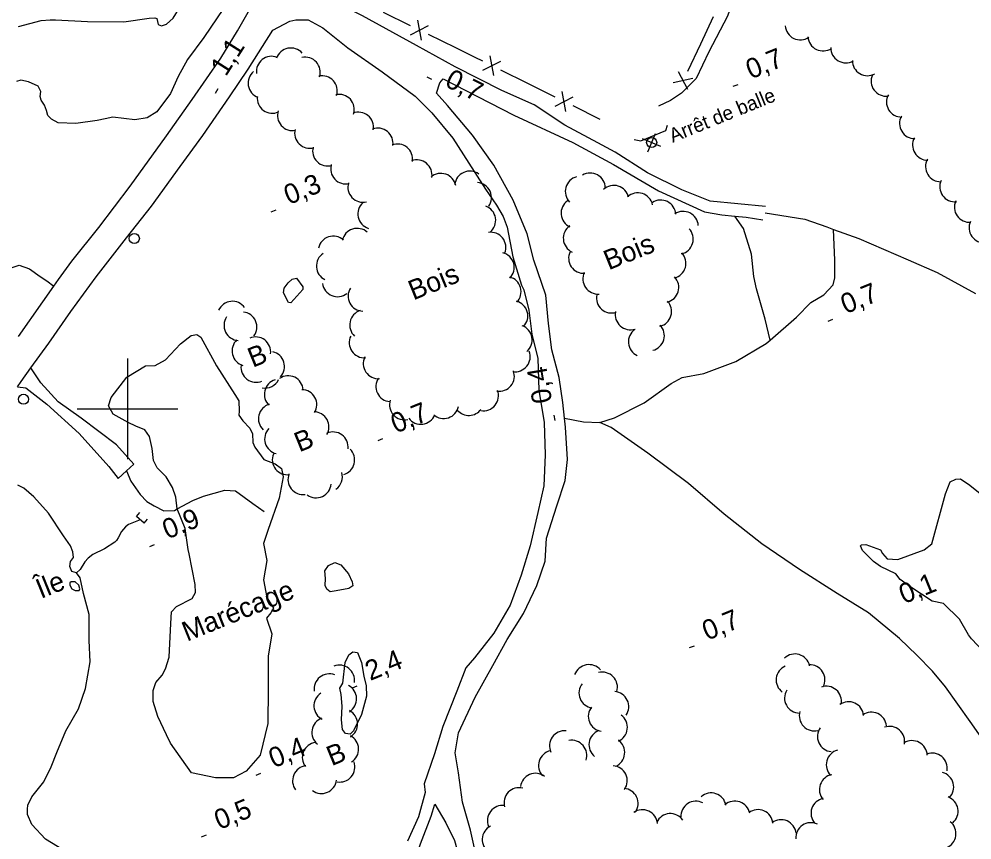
# Model space of a CAD drawing. Extents: x 362852 to 366875, y 5563573 to 5566479.
# Drawn here: x 363178.5 to 363367.7, y 5564714.4 to 5564877.4 of the extents above; entities that cross this region are included whole.
import ezdxf

# ---------------------------------------------------------------- set-up
doc = ezdxf.new("R2010")
doc.units = 0
for name, color, linetype in [('Niveau 19', 7, 'Continuous'), ('Niveau 2', 7, 'Continuous'), ('Niveau 21', 7, 'Continuous'), ('Niveau 22', 7, 'Continuous'), ('Niveau 26', 7, 'Continuous'), ('Niveau 3', 7, 'Continuous'), ('Niveau 36', 7, 'Continuous'), ('Niveau 37', 7, 'Continuous'), ('Niveau 4', 7, 'Continuous'), ('Niveau 44', 7, 'Continuous'), ('Niveau 56', 7, 'Continuous'), ('Niveau 61', 7, 'Continuous'), ('Niveau 7', 7, 'Continuous'), ('Niveau 8', 7, 'Continuous')]:
    doc.layers.add(name, color=color, linetype=linetype)

msp = doc.modelspace()

# ---------------------------------------------------------------- linework, layer by layer
at = {"layer": 'Niveau 19'}
msp.add_lwpolyline([(363178.15, 5564804.41), (363179.85, 5564804.22), (363184.01, 5564800.98), (363190.42, 5564795.1), (363196.31, 5564788.59), (363198.13, 5564786.22), (363199.8, 5564787.7), (363201.3, 5564789.02), (363197.84, 5564792.87), (363190.83, 5564798.15), (363186.27, 5564801.43), (363182.81, 5564805.21), (363180.83, 5564808.14)], dxfattribs=at)
at = {"layer": 'Niveau 2'}
for points in [[(363239.35, 5564766.35), (363239.21, 5564767.86), (363239.9, 5564768.9), (363241.16, 5564769.49), (363242.35, 5564769.05), (363243.86, 5564767.24), (363244.59, 5564765.66), (363244.74, 5564764.85), (363243.95, 5564764.33), (363241.46, 5564763.85), (363240.23, 5564763.65), (363239.57, 5564764.18), (363239.25, 5564764.93), (363239.35, 5564766.35)], [(363242.18, 5564744.53), (363242.76, 5564745.52), (363243.22, 5564749.66), (363243.97, 5564751.17), (363244.73, 5564751.74), (363245.65, 5564751.63), (363246.48, 5564749.66), (363246.95, 5564746.9), (363247.42, 5564745.03), (363247.47, 5564742.98), (363246.45, 5564739.29), (363244.91, 5564736.08), (363244.25, 5564735.42), (363243.32, 5564735.54), (363242.68, 5564736.33), (363242.49, 5564738.26), (363242.62, 5564740.95), (363242.44, 5564743.32), (363242.18, 5564744.53)]]:
    msp.add_lwpolyline(points, dxfattribs=at)
at = {"layer": 'Niveau 21'}
for points in [[(363178.37, 5564814.36), (363183.2, 5564821.26), (363185.41, 5564824.38), (363186.33, 5564825.68), (363188.95, 5564829.38), (363194.29, 5564836.07), (363200.53, 5564844.25), (363207.75, 5564854.22), (363212.87, 5564861.49), (363218.52, 5564869.7), (363221.84, 5564875.11), (363225.53, 5564881.64), (363229.14, 5564889.18), (363231.93, 5564896.12), (363235.02, 5564905.2), (363235.59, 5564906.98)], [(363326.71, 5564840.19), (363315.7, 5564841.25), (363310.05, 5564843.52), (363303.25, 5564846.91), (363296.85, 5564851.03), (363293.42, 5564852.83), (363286.86, 5564856.35), (363280.76, 5564860.38), (363274.34, 5564863.27), (363265.07, 5564867.95), (363257.39, 5564872.19), (363246.67, 5564878.08), (363240.95, 5564880.95), (363238.27, 5564882.79), (363236.6, 5564884.98), (363235.7, 5564887.6), (363235.23, 5564889.57)], [(363228.84, 5564875.21), (363232.21, 5564877.01), (363233.42, 5564877.31), (363235.89, 5564877.31), (363238.82, 5564875.72), (363243.76, 5564871.71), (363250.56, 5564866.94), (363257.12, 5564862.14), (363260.46, 5564858.83), (363264.63, 5564853.77), (363267.78, 5564848.81), (363271.07, 5564843.66), (363273.28, 5564840.45), (363274.62, 5564838.22), (363275.42, 5564836.08), (363276.55, 5564830.18), (363278.24, 5564824.58), (363278.73, 5564823.63), (363279.71, 5564819.65), (363280.29, 5564814.87), (363281.5, 5564810.04), (363281.71, 5564803.76), (363282.74, 5564797.28), (363282.97, 5564790.91), (363282.67, 5564784.75), (363281.47, 5564779.42), (363279.93, 5564772.82), (363278.16, 5564766.97), (363276, 5564761.04), (363272.76, 5564755.48), (363268.94, 5564750.57), (363267.2, 5564748.59), (363265.39, 5564743.94), (363262.61, 5564736.91), (363260.94, 5564731.52), (363258.89, 5564725.54), (363259.12, 5564723.84), (363257.81, 5564719), (363255.58, 5564714.19)], [(363178.15, 5564804.41), (363178.89, 5564805.46), (363180.83, 5564808.14), (363184.37, 5564813.06), (363188.75, 5564819.38), (363193.82, 5564826.24), (363199.8, 5564833.96), (363204.78, 5564840.26), (363210.46, 5564848.14), (363214.96, 5564854.33), (363220.27, 5564862.01), (363224, 5564867.47), (363228.84, 5564875.21)], [(363269.01, 5564712.21), (363268.1, 5564716.37), (363266.51, 5564721.9), (363265.75, 5564727.73), (363265.07, 5564731.69), (363265.73, 5564735.67), (363269.02, 5564742.76), (363272.52, 5564749.06), (363275.37, 5564754.19), (363278.61, 5564759.41), (363281.28, 5564764.96), (363282.96, 5564769.74), (363283.19, 5564774.32), (363285.24, 5564780.76), (363286.93, 5564785.76), (363287.35, 5564789.93), (363286.98, 5564796.39), (363286.78, 5564798.16), (363286.42, 5564801.31), (363285.69, 5564806.24), (363284.29, 5564811.77), (363283.62, 5564816.95), (363283.08, 5564822.57), (363280.68, 5564829.56), (363279.34, 5564834.75), (363276.57, 5564841.49), (363272.77, 5564848.4), (363268.49, 5564854.35), (363263.53, 5564860.27), (363261.38, 5564862.69), (363262.01, 5564864.78), (363262.68, 5564865.56), (363267.18, 5564863.28), (363276.74, 5564858.32), (363288.41, 5564852.92), (363296.54, 5564848.55), (363305.47, 5564843.35), (363314.58, 5564839.15), (363318.02, 5564838.58), (363320.63, 5564838.3), (363322.84, 5564838.07), (363326.13, 5564837.56)], [(363261.26, 5564697.98), (363258.96, 5564697.02), (363255.91, 5564695.95), (363254.67, 5564696.59), (363254.17, 5564699.92), (363254.28, 5564703.43), (363256.51, 5564708.58), (363258.17, 5564713.61), (363260.33, 5564719.12), (363261.01, 5564721.54), (363263.25, 5564717.81), (363264.91, 5564714.3), (363265.89, 5564710.97), (363266.08, 5564707.63), (363264.97, 5564703.95), (363262.79, 5564699.14), (363261.26, 5564697.98)]]:
    msp.add_lwpolyline(points, dxfattribs=at)
at = {"layer": 'Niveau 22'}
for points in [[(363354.27, 5564950.18), (363354.18, 5564944.99), (363354.9, 5564935.95), (363355.12, 5564928.79), (363354.86, 5564923.81), (363354.29, 5564921.35), (363352.73, 5564918.5), (363350.24, 5564915.54), (363344.17, 5564911.93), (363342.21, 5564910.7), (363338.37, 5564908.42), (363335.83, 5564906.76), (363333.13, 5564904.28), (363330.29, 5564900.8), (363327.1, 5564895.6), (363323.75, 5564890.08), (363321.67, 5564885.32), (363320.17, 5564880.99), (363319.16, 5564877.99), (363315.45, 5564870.94), (363312.89, 5564865.66), (363310, 5564862.69), (363307.83, 5564861.28), (363305.43, 5564860.15)], [(363327.62, 5564813.67), (363326.59, 5564817.81), (363324.9, 5564823.85), (363324.36, 5564826.33), (363323.91, 5564830.72), (363322.29, 5564835.85), (363320.63, 5564838.3)], [(363326.6, 5564838.95), (363334.5, 5564837.71), (363338.87, 5564836.2), (363340.18, 5564835.62), (363345.25, 5564833.86), (363355.01, 5564829.64), (363360.79, 5564827.12), (363368.41, 5564822.94)], [(363286.78, 5564798.16), (363290.56, 5564797.47), (363293.78, 5564797.33), (363296.73, 5564798.27), (363302.57, 5564801.2), (363307.94, 5564805.05), (363310.12, 5564806.28), (363314.47, 5564807.07), (363316.54, 5564807.82), (363320.78, 5564809.43), (363326.82, 5564812.97), (363327.62, 5564813.67), (363332.85, 5564818.2), (363335.68, 5564821.15), (363338.29, 5564822.66), (363340.12, 5564824.66), (363340.47, 5564826.06), (363340.43, 5564829.53), (363340.18, 5564835.62)], [(363159.44, 5564799.07), (363160.81, 5564802.92), (363162.66, 5564806.06), (363165.26, 5564810.38), (363166.01, 5564811.7), (363170.27, 5564819.08), (363173.17, 5564824.5), (363175.71, 5564827.61), (363178.52, 5564828.54), (363180.57, 5564827.83), (363182.68, 5564826.3), (363184.02, 5564825.46), (363185.41, 5564824.38)], [(363371.69, 5564731.68), (363367.35, 5564737.96), (363362.41, 5564744.82), (363359.84, 5564747.95), (363356.71, 5564751.09), (363353.3, 5564754.42), (363347.15, 5564759.5), (363340.89, 5564763.32), (363333.47, 5564768.11), (363325.97, 5564773.22), (363318.51, 5564779.08), (363311.41, 5564785.19), (363303.35, 5564791.22), (363296.06, 5564796.32), (363293.78, 5564797.33)], [(363199.8, 5564787.7), (363200.69, 5564785.66), (363202.51, 5564783), (363203.85, 5564781.64), (363205.28, 5564780.75), (363207.21, 5564779.8), (363209.32, 5564779.86), (363209.84, 5564780.14)], [(363209.84, 5564780.14), (363212.95, 5564781.83), (363215.08, 5564782.7), (363219.36, 5564783.87), (363221.43, 5564783.73), (363224.87, 5564781.22), (363227.15, 5564779.64)]]:
    msp.add_lwpolyline(points, dxfattribs=at)
at = {"layer": 'Niveau 26'}
for p, q in [((363201.78, 5564778.67), (363202.43, 5564779.41)), ((363203.3, 5564777.32), (363201.78, 5564778.67)), ((363203.3, 5564777.32), (363203.96, 5564778.09))]:
    msp.add_line(p, q, dxfattribs=at)
at = {"layer": 'Niveau 3'}
for p, q in [((363259.46, 5564865.96), (363260.39, 5564865.49)), ((363320.27, 5564864.08), (363321.23, 5564864.47)), ((363217.47, 5564862.74), (363218.02, 5564863.62)), ((363228.54, 5564839.13), (363229.5, 5564839.52)), ((363339.1, 5564817.45), (363340.06, 5564817.84)), ((363284.92, 5564797.71), (363284.74, 5564798.74)), ((363249.77, 5564793.74), (363250.73, 5564794.13)), ((363204.42, 5564772.7), (363205.38, 5564773.09)), ((363311.6, 5564752.6), (363312.56, 5564752.99)), ((363244.68, 5564744.61), (363245.64, 5564745)), ((363225.53, 5564727.27), (363226.49, 5564727.66)), ((363214.73, 5564715.01), (363215.69, 5564715.4))]:
    msp.add_line(p, q, dxfattribs=at)
at = {"layer": 'Niveau 36'}
for p, q in [((363305.92, 5564852.12), (363302.25, 5564853.67)), ((363303.31, 5564851.06), (363304.86, 5564854.73))]:
    msp.add_line(p, q, dxfattribs=at)
for centre in [(363304.09, 5564852.93), (363201.36, 5564833.85), (363179.37, 5564801.92)]:
    msp.add_circle(centre, 1, dxfattribs=at)
at = {"layer": 'Niveau 37'}
for p, q in [((363256.21, 5564876.11), (363250.82, 5564878.76)), ((363316.3, 5564877.86), (363313.75, 5564872.43)), ((363256.23, 5564874.32), (363259.79, 5564876.14)), ((363258.38, 5564873.27), (363257.64, 5564877.2)), ((363265.18, 5564871.7), (363259.8, 5564874.35)), ((363313.75, 5564872.43), (363311.19, 5564867)), ((363272.73, 5564866.2), (363272, 5564870.13)), ((363270.58, 5564867.26), (363274.15, 5564869.06)), ((363279.52, 5564864.61), (363274.15, 5564867.27)), ((363311.27, 5564863.43), (363309.4, 5564866.96)), ((363284.9, 5564861.94), (363279.52, 5564864.61)), ((363312.29, 5564865.6), (363308.38, 5564864.79)), ((363287.06, 5564859.09), (363286.33, 5564863.02)), ((363284.91, 5564860.15), (363288.48, 5564861.96)), ((363293.86, 5564857.5), (363288.48, 5564860.17))]:
    msp.add_line(p, q, dxfattribs=at)
msp.add_lwpolyline([(363270.57, 5564869.05), (363269.07, 5564869.79), (363265.18, 5564871.7)], dxfattribs=at)
at = {"layer": 'Niveau 4'}
for points in [[(363178.34, 5564875.95), (363182.86, 5564877.16), (363184.64, 5564877.27), (363185.7, 5564877.28), (363192.06, 5564876.93), (363199.3, 5564876.89), (363204.28, 5564877.6), (363205.43, 5564877.71), (363205.81, 5564877.55), (363206.07, 5564876.34), (363206.75, 5564876.06), (363207.74, 5564876.41), (363209.06, 5564877.6), (363210.48, 5564879.89), (363212.1, 5564881.13), (363212.66, 5564881.74), (363213.94, 5564881.97), (363214.89, 5564882.12), (363215.44, 5564882.6), (363216.34, 5564884.8), (363216.03, 5564886.43), (363216.77, 5564887.36), (363217.4, 5564888.26), (363217.93, 5564889.23)], [(363219.05, 5564879.53), (363215.14, 5564873.74), (363211.94, 5564869.38), (363210.09, 5564866.03), (363208.57, 5564862.63), (363205.81, 5564859.02), (363203.94, 5564857.79), (363201.47, 5564857.39), (363197.09, 5564857.94), (363195.59, 5564857.62), (363193.98, 5564857.26), (363189.77, 5564856.68), (363186.25, 5564856.84), (363184.94, 5564857.55), (363184.21, 5564858.25), (363183.91, 5564859.25), (363183.52, 5564860.34), (363182.86, 5564861.32), (363182.67, 5564862.06), (363182.81, 5564863.06), (363182.26, 5564864.09), (363180.37, 5564864.99), (363178.86, 5564865.3), (363177.96, 5564865.05)], [(363233.54, 5564825.95), (363234.83, 5564824.23), (363234.85, 5564823.73), (363232.44, 5564821.09), (363231.98, 5564821.15), (363230.99, 5564823.06), (363231.1, 5564823.98), (363231.92, 5564825.02), (363232.72, 5564825.79), (363233.54, 5564825.95)], [(363346.62, 5564773.1), (363349.53, 5564772), (363349.95, 5564771.3), (363350.84, 5564770.23), (363352.96, 5564770.12), (363358.17, 5564772.05), (363359.7, 5564773.2), (363362.43, 5564783.13), (363363.37, 5564785.54), (363364.47, 5564786.06), (363365.43, 5564786.15), (363367.24, 5564784.84), (363371.68, 5564781.3)], [(363187.32, 5564712.35), (363183.75, 5564714.56), (363181.01, 5564717.49), (363180.18, 5564719.47), (363180.18, 5564720.53), (363180.23, 5564721.31), (363180.99, 5564722.95), (363183.42, 5564725.98), (363184.88, 5564728.92), (363186.01, 5564731.78), (363187.77, 5564736.1), (363190.29, 5564740.42), (363191.67, 5564744.46), (363192.57, 5564749.8), (363192.38, 5564753.99), (363192.39, 5564759.21), (363191.29, 5564763.33), (363190.59, 5564766.49), (363189.87, 5564767.45), (363188.93, 5564767.75), (363188.53, 5564768.71), (363188.67, 5564769.71), (363189.27, 5564770.53), (363189.13, 5564771.6), (363188.69, 5564772.8), (363187.29, 5564774.79), (363184.32, 5564779.32), (363181.44, 5564782.57), (363179.4, 5564784.29), (363178.22, 5564784.86)], [(363202.55, 5564777.99), (363200.2, 5564777.04), (363199.64, 5564776.58), (363198.85, 5564775.68), (363198.15, 5564774.38), (363197.82, 5564773.9), (363197.47, 5564773.53), (363195.43, 5564772.24), (363193.1, 5564771.09), (363192.23, 5564770.4), (363191.51, 5564769.62), (363190.58, 5564768.09), (363189.87, 5564767.45)], [(363371.03, 5564750.7), (363367.56, 5564754.33), (363367.02, 5564755.17), (363365.23, 5564758.25), (363362.03, 5564761.37), (363359.78, 5564761.8), (363355.35, 5564764.72), (363353.45, 5564766.11), (363352.59, 5564767.26), (363349.54, 5564768.68), (363348.11, 5564769.71), (363345.94, 5564771.88), (363345.54, 5564772.84), (363345.78, 5564773), (363346.62, 5564773.1)], [(363188.57, 5564765.02), (363188.93, 5564764.29), (363189.59, 5564763.94), (363190.39, 5564763.96), (363190.57, 5564764.29), (363190.33, 5564765), (363189.6, 5564765.7), (363188.85, 5564765.7), (363188.57, 5564765.46), (363188.57, 5564765.02)]]:
    msp.add_lwpolyline(points, dxfattribs=at)
at = {"layer": 'Niveau 44'}
for centre, start, end in [((363333.61, 5564876.3), 183.9611, 303.939), ((363338.1, 5564874.11), 183.9611, 303.939), ((363232.44, 5564868.69), 41.5598, 161.5378), ((363342.64, 5564871.74), 179.2978, 299.2758), ((363228.61, 5564867.04), 68.22, 188.198), ((363235.3, 5564866.87), 342.3879, 102.3658), ((363346.94, 5564869.18), 179.2978, 299.2758), ((363226.95, 5564864.7), 129.3099, 249.2879), ((363238.67, 5564863.17), 342.3879, 102.3658), ((363350.66, 5564865.11), 156.4883, 276.4662), ((363228.77, 5564861.73), 174.1605, 294.1384), ((363242.04, 5564859.48), 342.3879, 102.3658), ((363353.71, 5564860.97), 151.1136, 271.0915), ((363232.78, 5564858.28), 161.7085, 281.6865), ((363245.86, 5564855.94), 350.797, 110.7749), ((363356.3, 5564856.69), 151.1136, 271.0915), ((363236.2, 5564854.77), 165.4313, 285.4092), ((363249.73, 5564852.78), 350.797, 110.7749), ((363358.88, 5564852.41), 151.1136, 271.0915), ((363239.76, 5564851.26), 165.4313, 285.4092), ((363253.61, 5564849.62), 350.797, 110.7749), ((363257.48, 5564846.46), 350.797, 110.7749), ((363361.46, 5564848.13), 151.1136, 271.0915), ((363243.35, 5564847.69), 163.1345, 283.1124), ((363262.23, 5564843.79), 10.7718, 130.7498), ((363267.97, 5564844.23), 53.7708, 173.7488), ((363289.93, 5564843.2), 104.4255, 224.4035), ((363291.88, 5564843.86), 0.8644, 120.8424), ((363246.77, 5564844.04), 163.1345, 283.1124), ((363269.27, 5564841.97), 324.9693, 84.9472), ((363296.57, 5564841.39), 12.7269, 132.7048), ((363364.29, 5564844.15), 155.582, 275.5599), ((363301.35, 5564839.91), 12.7269, 132.7048), ((363248.74, 5564838.73), 132.4112, 252.3892), ((363270.12, 5564837.45), 309.7236, 69.7016), ((363289.1, 5564838.87), 125.0461, 245.024), ((363305.88, 5564838.49), 3.3316, 123.3096), ((363367.19, 5564840.08), 155.582, 275.5599), ((363310.35, 5564836.24), 3.3316, 123.3096), ((363289.54, 5564833.89), 125.0461, 245.024), ((363370.1, 5564836.01), 155.582, 275.5599), ((363240.86, 5564831.33), 47.923, 167.901), ((363245.61, 5564832.87), 47.923, 167.901), ((363272.14, 5564832.09), 338.522, 98.4999), ((363309.34, 5564833.73), 283.3714, 43.3494), ((363240.52, 5564828.38), 123.6314, 243.6094), ((363273.8, 5564828.1), 315.7505, 75.7284), ((363290.6, 5564829.94), 154.4591, 274.4371), ((363307.9, 5564828.94), 283.3714, 43.3494), ((363293.42, 5564825.82), 154.4591, 274.4371), ((363241.71, 5564825.3), 187.825, 307.8029), ((363275.16, 5564823.29), 315.7505, 75.7284), ((363306.47, 5564824.15), 283.3714, 43.3494), ((363246.81, 5564822.42), 148.1629, 268.1409), ((363220.84, 5564818.38), 35.8403, 155.8183), ((363276.51, 5564818.48), 315.7505, 75.7284), ((363296.12, 5564822.06), 168.2346, 288.2125), ((363305.04, 5564819.36), 283.3714, 43.3494), ((363222.7, 5564816.27), 323.7454, 83.7233), ((363247.12, 5564816.68), 107.456, 227.4339), ((363299.85, 5564818.72), 168.2346, 288.2125), ((363222.17, 5564816.59), 146.0337, 266.0117), ((363277.35, 5564813.7), 309.9334, 69.9114), ((363302.47, 5564813.36), 125.6776, 245.6555), ((363303.61, 5564814.57), 283.3714, 43.3494), ((363223.77, 5564811.53), 133.267, 253.245), ((363225.45, 5564811.31), 353.1158, 113.0937), ((363247.03, 5564813.16), 153.9769, 273.9549), ((363276.98, 5564810.39), 260.8641, 20.842), ((363228.19, 5564808.42), 317.3219, 77.2998), ((363249.82, 5564809.01), 153.9769, 273.9549), ((363225.53, 5564808.3), 173.302, 293.28), ((363227.32, 5564807.15), 258.9418, 334.2605), ((363230.18, 5564802.91), 106.5115, 226.4895), ((363231.9, 5564803.59), 4.2384, 124.2164), ((363252.33, 5564804.45), 145.6145, 265.5924), ((363273.82, 5564806.51), 260.8641, 20.842), ((363234.59, 5564800.83), 328.8938, 88.8717), ((363270.67, 5564802.63), 260.8641, 20.842), ((363229.01, 5564798.05), 106.5115, 226.4895), ((363255.05, 5564800.84), 162.3603, 282.3383), ((363262.79, 5564801.1), 228.4893, 348.4672), ((363237.01, 5564796.45), 328.8938, 88.8717), ((363258.25, 5564799.97), 217.099, 337.077), ((363267.79, 5564801.72), 221.6923, 323.2153), ((363230.24, 5564794.04), 136.625, 256.6029), ((363240.81, 5564792.43), 353.8066, 113.7846), ((363231.76, 5564789.93), 158.325, 278.3029), ((363242.11, 5564789.86), 285.9851, 45.963), ((363234.86, 5564786), 158.325, 278.3029), ((363239.67, 5564786.51), 305.1893, 17.2899), ((363237.45, 5564785.36), 234.5805, 354.5584), ((363332.52, 5564748.34), 13.0586, 133.0366), ((363242.09, 5564746.12), 351.4854, 111.4634), ((363291.62, 5564746.22), 40.2782, 160.2561), ((363335.49, 5564746.2), 332.7566, 92.7345), ((363240.07, 5564744.39), 68.8797, 188.8577), ((363294.29, 5564744.73), 344.1148, 104.0928), ((363331.8, 5564746.18), 113.4328, 233.4107), ((363292.65, 5564743.59), 141.8904, 261.8683), ((363240.03, 5564741.05), 123.5853, 243.5633), ((363242.5, 5564742.42), 302.2273, 62.2053), ((363296.55, 5564740.87), 325.9102, 85.8881), ((363333.47, 5564742.59), 148.8826, 268.8606), ((363338.78, 5564741.93), 349.38, 109.3579), ((363343.19, 5564738.85), 5.3865, 125.3645), ((363242.7, 5564737.43), 302.2273, 62.2053), ((363294.51, 5564738.95), 141.8904, 261.8683), ((363336.4, 5564739.06), 163.5322, 283.5101), ((363347.73, 5564736.77), 5.3865, 125.3645), ((363239.62, 5564735.76), 110.6612, 230.6391), ((363296.27, 5564736.75), 293.9544, 53.9323), ((363286.81, 5564733.1), 84.8289, 204.8069), ((363294.64, 5564733.31), 110.9311, 230.909), ((363340, 5564734.93), 144.2114, 264.1894), ((363351.32, 5564733.96), 349.2998, 109.2778), ((363242.9, 5564732.43), 302.3883, 62.3663), ((363288.21, 5564731.2), 341.2073, 101.1852), ((363295.74, 5564731.77), 293.9544, 53.9323), ((363355.8, 5564731.13), 2.0924, 122.0703), ((363237.71, 5564730.78), 97.2811, 217.2591), ((363284.62, 5564729.2), 102.8646, 222.8425), ((363341.75, 5564729.34), 104.8502, 224.8281), ((363359.77, 5564728.66), 350.4826, 110.4606), ((363235.78, 5564726.17), 97.2811, 217.2591), ((363242.16, 5564728.91), 259.602, 19.58), ((363296.24, 5564726.15), 325.6, 85.578), ((363281.01, 5564724.64), 52.7776, 172.7555), ((363340.39, 5564724.41), 100.5333, 220.5112), ((363361.06, 5564724.92), 314.9176, 74.8956), ((363238.54, 5564726.63), 232.9409, 352.9188), ((363277.77, 5564721.78), 75.9924, 195.9703), ((363298.4, 5564721.64), 325.6, 85.578), ((363315.89, 5564720.74), 11.1597, 131.1376), ((363338.72, 5564719.69), 100.5333, 220.5112), ((363361.93, 5564720.12), 310.1321, 70.1101), ((363274.48, 5564718.25), 82.4154, 202.3933), ((363312.88, 5564719.1), 62.9446, 182.9225), ((363320.62, 5564719.12), 11.1597, 131.1376), ((363302.27, 5564717.41), 5.4615, 125.4394), ((363307.81, 5564716.64), 34.2998, 154.2778), ((363325.18, 5564717.42), 6.4806, 126.4585), ((363273.44, 5564714.48), 116.6686, 236.6466), ((363329.77, 5564715.42), 6.4806, 126.4585), ((363335.72, 5564714.84), 64.4985, 184.4765), ((363361.51, 5564715.67), 291.5682, 51.5462)]:
    msp.add_arc(centre, 3, start, end, dxfattribs=at)
at = {"layer": 'Niveau 56'}
msp.add_lwpolyline([(363300.64, 5564853.53), (363301.94, 5564853.26), (363306.91, 5564855.28), (363307.24, 5564856.33)], dxfattribs=at)
at = {"layer": 'Niveau 61'}
for p, q in [((363200, 5564810), (363200, 5564790)), ((363190, 5564800), (363210, 5564800))]:
    msp.add_line(p, q, dxfattribs=at)
at = {"layer": 'Niveau 7'}
msp.add_lwpolyline([(363212.08, 5564772.09), (363211.44, 5564776.26), (363209.84, 5564780.14), (363209.6, 5564782.49), (363208.97, 5564784.43), (363207.66, 5564786.51), (363205.91, 5564788.29), (363205.17, 5564789.74), (363204.91, 5564792.14), (363204.35, 5564794.54), (363203.47, 5564795.87), (363201.68, 5564796.56), (363200.17, 5564797.31), (363197.14, 5564798.96), (363196.26, 5564800.6), (363196.76, 5564802.26), (363199.88, 5564806.33), (363203.61, 5564808.59), (363205.48, 5564808.62), (363207.58, 5564809.76), (363210.54, 5564812.91), (363212.65, 5564814.61), (363213.78, 5564814.77), (363214.55, 5564814.28), (363217.65, 5564808.55), (363221.34, 5564802.88), (363222.09, 5564801.59), (363222.2, 5564799.59), (363222.09, 5564798.79), (363222.9, 5564797.62), (363224.31, 5564796.2), (363224.85, 5564795.05), (363224.9, 5564793.31), (363225.28, 5564792.4), (363227.11, 5564789.97), (363229.31, 5564789.07), (363230.58, 5564788.16), (363230.94, 5564786.55), (363230.13, 5564782.27), (363227.93, 5564776.03), (363227.02, 5564773.26), (363227.68, 5564769.9), (363227.01, 5564766.08), (363227.66, 5564762.58), (363229, 5564760.44), (363228.5, 5564759.54), (363227.62, 5564758.48), (363228.69, 5564755.35), (363227.93, 5564750.89), (363227.96, 5564744.37), (363227.9, 5564737.5), (363226.37, 5564731.27), (363223.57, 5564728.08), (363221.04, 5564726.77), (363217.48, 5564726.72), (363212.73, 5564727.76), (363208.52, 5564733.6), (363207.75, 5564735.28), (363206.02, 5564738.95), (363205.1, 5564741.89), (363205.11, 5564744.1), (363205.63, 5564745.7), (363206.87, 5564747.1), (363207.58, 5564748.4), (363208.3, 5564750.71), (363208.61, 5564757.38), (363208.76, 5564759.71), (363209.71, 5564760.74), (363212.88, 5564762.34), (363213.53, 5564763.52), (363213.43, 5564765.11), (363212.23, 5564771.26), (363212.08, 5564772.09)], dxfattribs=at)

# ---------------------------------------------------------------- texts
at = {"layer": 'Niveau 3'}
for s, rotation, p in [('1,1  ', 57.6313, (363219.54, 5564865.88)), ('0,7  ', 22.09, (363323.78, 5564865.44)), ('0,7  ', 333.2465, (363262.79, 5564864.21)), ('0,3  ', 22.09, (363232.05, 5564840.49)), ('0,7  ', 22.09, (363342.61, 5564818.81)), ('0,4  ', 99.6396, (363284.35, 5564801.44)), ('0,7  ', 22.09, (363253.28, 5564795.1)), ('0,9  ', 22.09, (363207.93, 5564774.06)), ('    0,1', 22.0899, (363348.77, 5564759.02)), ('0,7  ', 22.09, (363315.11, 5564753.96)), ('2,4  ', 22.09, (363248.19, 5564745.97)), ('0,4  ', 22.09, (363229.04, 5564728.63)), ('0,5  ', 22.09, (363218.24, 5564716.37))]:
    msp.add_text(s, height=3.93, rotation=rotation, dxfattribs=at).set_placement(p)
at = {"layer": 'Niveau 44'}
for s, p in [('Bois', (363295.55, 5564827.52)), ('Bois', (363256.77, 5564821.54)), ('B', (363224.88, 5564808.16)), ('B', (363234.12, 5564791.36)), ('B', (363240.53, 5564729.04))]:
    msp.add_text(s, height=3.93, rotation=22.09, dxfattribs=at).set_placement(p)
at = {"layer": 'Niveau 56'}
msp.add_text('Arrêt de balle', height=2.81, rotation=22.09, dxfattribs=at).set_placement((363308.24, 5564852.84))
at = {"layer": 'Niveau 7'}
msp.add_text('Marécage', height=3.93, rotation=22.09, dxfattribs=at).set_placement((363211.82, 5564753.76))
at = {"layer": 'Niveau 8'}
msp.add_text('Île', height=3.93, rotation=22.09, dxfattribs=at).set_placement((363182.81, 5564762.26))

doc.saveas('drawing.dxf')
